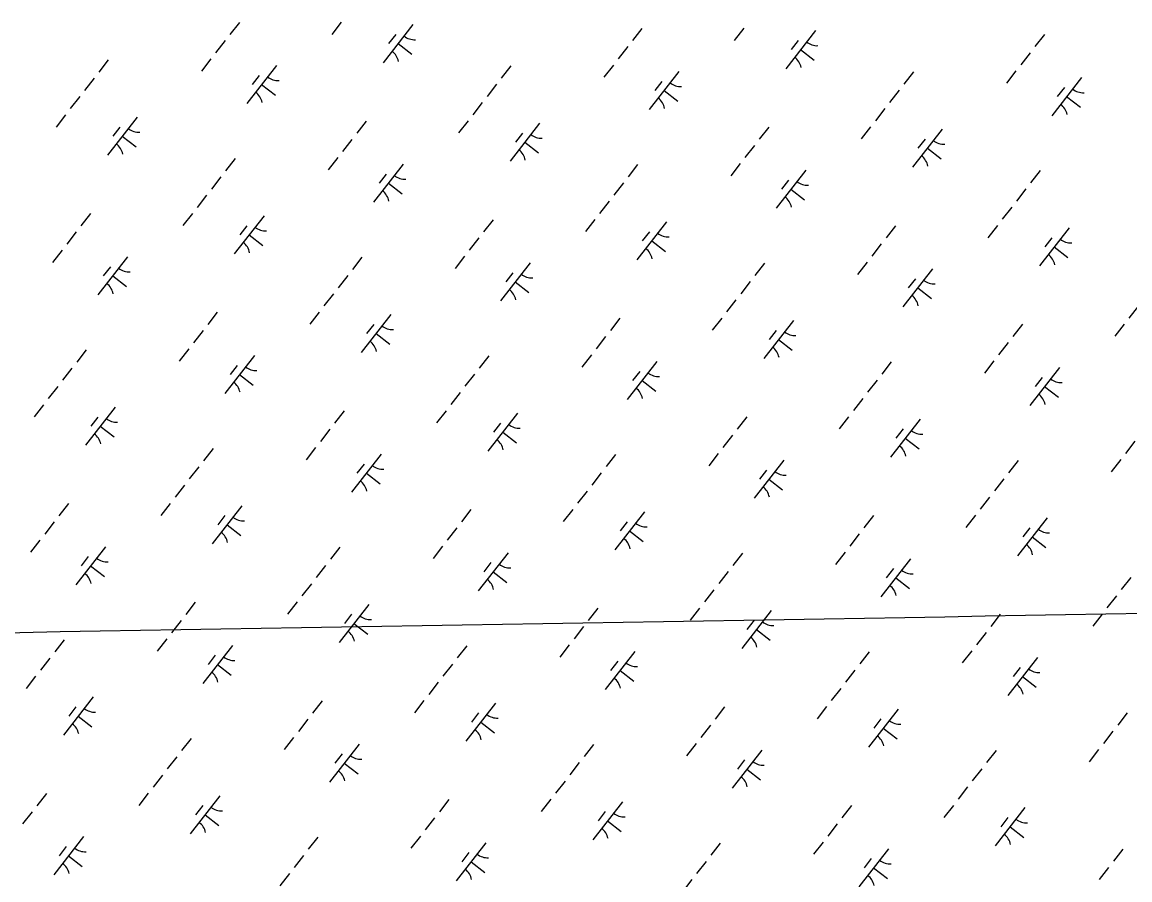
# Model space of a CAD drawing. Extents: x 3888273 to 3909528, y 158682 to 181032.
# Drawn here: x 3899441 to 3900588, y 174683 to 175571 of the extents above; entities that cross this region are included whole.
import ezdxf

# ---------------------------------------------------------------- set-up
doc = ezdxf.new("R2010")
doc.units = 0
doc.layers.add('V-GRID-MAJR', color=7, linetype='Continuous')
doc.layers.add('V-WETL-SWMP', color=7, linetype='Continuous')

msp = doc.modelspace()

# ---------------------------------------------------------------- linework, layer by layer
at = {"layer": 'V-GRID-MAJR'}
msp.add_spline([(3898267.4, 174919.7), (3899105.7, 174933.9), (3904435.1, 175024.2), (3904936.9, 175032.7)], degree=3, dxfattribs=at)
at = {"layer": 'V-WETL-SWMP'}
for p, q in [((3899666.1, 175571.1), (3899656.2, 175558.5)), ((3899771.5, 175571.4), (3899761.7, 175558.7)), ((3899845.7, 175568.9), (3899815, 175529.4)), ((3900082.7, 175564.9), (3900072.9, 175552.3)), ((3900188.2, 175565.2), (3900178.4, 175552.5)), ((3899827.9, 175558.6), (3899820.5, 175549.2)), ((3900262.3, 175562.7), (3900231.6, 175523.2)), ((3900499.4, 175558.7), (3900489.6, 175546.1)), ((3899651.3, 175552.2), (3899641.5, 175539.6)), ((3899830.3, 175549.2), (3899844.5, 175538.1)), ((3900068, 175546), (3900058.2, 175533.3)), ((3900244.6, 175552.4), (3900237.2, 175542.9)), ((3900247, 175542.9), (3900261.2, 175531.9)), ((3899530.3, 175532.3), (3899520.5, 175519.7)), ((3899636.6, 175533.3), (3899626.8, 175520.6)), ((3900484.6, 175539.7), (3900474.8, 175527.1)), ((3899704.4, 175526.5), (3899673.7, 175487)), ((3899947, 175526.1), (3899937.2, 175513.4)), ((3900053.2, 175527), (3900043.4, 175514.4)), ((3900121.1, 175520.2), (3900090.4, 175480.8)), ((3900363.7, 175519.8), (3900353.9, 175507.2)), ((3900469.9, 175520.8), (3900460.1, 175508.2)), ((3899515.6, 175513.3), (3899505.8, 175500.7)), ((3899686.7, 175516.2), (3899679.3, 175506.7)), ((3900103.3, 175510), (3900096, 175500.5)), ((3900537.8, 175514), (3900507, 175474.5)), ((3899689.1, 175506.7), (3899703.3, 175495.7)), ((3899932.3, 175507.1), (3899922.4, 175494.5)), ((3900105.7, 175500.5), (3900119.9, 175489.4)), ((3900348.9, 175500.9), (3900339.1, 175488.3)), ((3900520, 175503.7), (3900512.6, 175494.3)), ((3899500.9, 175494.4), (3899491, 175481.8)), ((3899917.5, 175488.2), (3899907.7, 175475.5)), ((3900522.4, 175494.3), (3900536.6, 175483.2)), ((3899486.1, 175475.5), (3899476.3, 175462.8)), ((3899560.3, 175473), (3899529.6, 175433.5)), ((3900334.2, 175481.9), (3900324.4, 175469.3)), ((3899542.5, 175462.7), (3899535.1, 175453.3)), ((3899797.3, 175469), (3899787.5, 175456.4)), ((3899902.8, 175469.2), (3899893, 175456.6)), ((3899976.9, 175466.8), (3899946.2, 175427.3)), ((3900214, 175462.8), (3900204.2, 175450.1)), ((3900319.5, 175463), (3900309.6, 175450.4)), ((3899544.9, 175453.3), (3899559.1, 175442.2)), ((3899782.6, 175450), (3899772.8, 175437.4)), ((3899959.2, 175456.5), (3899951.8, 175447)), ((3900393.6, 175460.5), (3900362.9, 175421.1)), ((3900375.8, 175450.3), (3900368.5, 175440.8)), ((3899961.6, 175447), (3899975.8, 175436)), ((3900199.3, 175443.8), (3900189.4, 175431.2)), ((3900378.3, 175440.8), (3900392.5, 175429.7)), ((3899661.6, 175430.1), (3899651.8, 175417.5)), ((3899767.9, 175431.1), (3899758, 175418.5)), ((3899835.7, 175424.3), (3899805, 175384.8)), ((3900078.3, 175423.9), (3900068.5, 175411.3)), ((3900184.5, 175424.9), (3900174.7, 175412.3)), ((3900252.4, 175418.1), (3900221.7, 175378.6)), ((3900495, 175417.7), (3900485.1, 175405.1)), ((3899646.9, 175411.2), (3899637.1, 175398.6)), ((3899817.9, 175414.1), (3899810.6, 175404.6)), ((3899820.3, 175404.6), (3899834.6, 175393.5)), ((3900063.6, 175405), (3900053.7, 175392.3)), ((3900234.6, 175407.8), (3900227.2, 175398.4)), ((3900237, 175398.4), (3900251.2, 175387.3)), ((3900480.2, 175398.7), (3900470.4, 175386.1)), ((3899632.1, 175392.3), (3899622.3, 175379.6)), ((3900048.8, 175386), (3900039, 175373.4)), ((3899511.9, 175373.1), (3899502.1, 175360.4)), ((3899617.4, 175373.3), (3899607.6, 175360.7)), ((3899691.6, 175370.8), (3899660.8, 175331.4)), ((3900465.5, 175379.8), (3900455.7, 175367.2)), ((3899673.8, 175360.6), (3899666.4, 175351.1)), ((3899928.6, 175366.8), (3899918.8, 175354.2)), ((3900034.1, 175367.1), (3900024.3, 175354.5)), ((3900108.2, 175364.6), (3900077.5, 175325.2)), ((3900345.3, 175360.6), (3900335.5, 175348)), ((3900450.7, 175360.9), (3900440.9, 175348.2)), ((3900524.9, 175358.4), (3900494.2, 175318.9)), ((3899497.2, 175354.1), (3899487.4, 175341.5)), ((3899676.2, 175351.1), (3899690.4, 175340.1)), ((3899913.9, 175347.9), (3899904.1, 175335.3)), ((3900090.5, 175354.4), (3900083.1, 175344.9)), ((3900507.1, 175348.1), (3900499.8, 175338.7)), ((3900092.9, 175344.9), (3900107.1, 175333.8)), ((3900330.5, 175341.7), (3900320.7, 175329)), ((3900509.5, 175338.7), (3900523.7, 175327.6)), ((3899482.5, 175335.2), (3899472.6, 175322.6)), ((3899550.3, 175328.4), (3899519.6, 175288.9)), ((3899792.9, 175328), (3899783.1, 175315.4)), ((3899899.1, 175329), (3899889.3, 175316.3)), ((3899532.6, 175318.1), (3899525.2, 175308.7)), ((3899967, 175322.2), (3899936.3, 175282.7)), ((3900209.6, 175321.8), (3900199.7, 175309.1)), ((3900315.8, 175322.7), (3900306, 175310.1)), ((3900383.6, 175315.9), (3900352.9, 175276.5)), ((3899535, 175308.7), (3899549.2, 175297.6)), ((3899778.2, 175309.1), (3899768.3, 175296.4)), ((3899949.2, 175311.9), (3899941.9, 175302.4)), ((3899951.6, 175302.4), (3899965.8, 175291.4)), ((3900194.8, 175302.8), (3900185, 175290.2)), ((3900365.9, 175305.7), (3900358.5, 175296.2)), ((3899763.4, 175290.1), (3899753.6, 175277.5)), ((3900368.3, 175296.2), (3900382.5, 175285.2)), ((3900180.1, 175283.9), (3900170.3, 175271.3)), ((3899643.2, 175270.9), (3899633.4, 175258.3)), ((3899748.7, 175271.2), (3899738.9, 175258.5)), ((3899822.8, 175268.7), (3899792.1, 175229.2)), ((3900596.8, 175277.7), (3900586.9, 175265)), ((3899805.1, 175258.4), (3899797.7, 175249)), ((3900059.9, 175264.7), (3900050.1, 175252.1)), ((3900165.4, 175264.9), (3900155.5, 175252.3)), ((3900239.5, 175262.5), (3900208.8, 175223)), ((3900476.6, 175258.5), (3900466.7, 175245.8)), ((3900582, 175258.7), (3900572.2, 175246.1)), ((3899628.5, 175252), (3899618.7, 175239.4)), ((3899807.5, 175249), (3899821.7, 175237.9)), ((3900045.2, 175245.8), (3900035.3, 175233.1)), ((3900221.7, 175252.2), (3900214.4, 175242.7)), ((3899613.8, 175233), (3899603.9, 175220.4)), ((3900224.1, 175242.7), (3900238.4, 175231.7)), ((3900461.8, 175239.5), (3900452, 175226.9)), ((3899507.5, 175232.1), (3899497.7, 175219.4)), ((3899681.6, 175226.2), (3899650.9, 175186.8)), ((3899924.2, 175225.8), (3899914.4, 175213.2)), ((3900030.4, 175226.8), (3900020.6, 175214.2)), ((3899492.8, 175213.1), (3899483, 175200.5)), ((3899663.8, 175216), (3899656.5, 175206.5)), ((3900098.3, 175220), (3900067.6, 175180.6)), ((3900080.5, 175209.8), (3900073.1, 175200.3)), ((3900340.9, 175219.6), (3900331, 175207)), ((3900447.1, 175220.6), (3900437.3, 175208)), ((3900514.9, 175213.8), (3900484.2, 175174.3)), ((3899666.2, 175206.5), (3899680.4, 175195.5)), ((3899909.4, 175206.9), (3899899.6, 175194.3)), ((3900082.9, 175200.3), (3900097.1, 175189.2)), ((3900326.1, 175200.7), (3900316.3, 175188.1)), ((3900497.2, 175203.5), (3900489.8, 175194.1)), ((3899478, 175194.2), (3899468.2, 175181.6)), ((3899894.7, 175188), (3899884.9, 175175.3)), ((3900499.6, 175194.1), (3900513.8, 175183)), ((3899463.3, 175175.2), (3899453.5, 175162.6)), ((3900311.4, 175181.7), (3900301.6, 175169.1)), ((3899537.4, 175172.8), (3899506.7, 175133.3)), ((3899774.5, 175168.8), (3899764.7, 175156.2)), ((3899880, 175169), (3899870.1, 175156.4)), ((3899954.1, 175166.5), (3899923.4, 175127.1)), ((3899519.7, 175162.5), (3899512.3, 175153)), ((3899522.1, 175153), (3899536.3, 175142)), ((3899936.4, 175156.3), (3899929, 175146.8)), ((3900191.2, 175162.6), (3900181.3, 175149.9)), ((3900296.6, 175162.8), (3900286.8, 175150.2)), ((3900370.8, 175160.3), (3900340.1, 175120.9)), ((3899759.8, 175149.8), (3899749.9, 175137.2)), ((3899938.8, 175146.8), (3899953, 175135.8)), ((3900176.4, 175143.6), (3900166.6, 175131)), ((3900353, 175150.1), (3900345.7, 175140.6)), ((3900355.4, 175140.6), (3900369.6, 175129.5)), ((3899638.8, 175129.9), (3899629, 175117.3)), ((3899745, 175130.9), (3899735.2, 175118.3)), ((3900593.1, 175137.4), (3900583.3, 175124.8)), ((3899812.9, 175124.1), (3899782.2, 175084.6)), ((3900055.5, 175123.7), (3900045.6, 175111.1)), ((3900161.7, 175124.7), (3900151.9, 175112)), ((3900229.5, 175117.9), (3900198.8, 175078.4)), ((3900578.4, 175118.4), (3900568.5, 175105.8)), ((3899624.1, 175111), (3899614.2, 175098.4)), ((3899795.1, 175113.8), (3899787.7, 175104.4)), ((3900211.8, 175107.6), (3900204.4, 175098.1)), ((3900472.1, 175117.5), (3900462.3, 175104.8)), ((3899797.5, 175104.4), (3899811.7, 175093.3)), ((3900040.7, 175104.8), (3900030.9, 175092.1)), ((3900214.2, 175098.1), (3900228.4, 175087.1)), ((3900457.4, 175098.5), (3900447.6, 175085.9)), ((3899609.3, 175092), (3899599.5, 175079.4)), ((3900026, 175085.8), (3900016.2, 175073.2)), ((3899489.1, 175072.9), (3899479.3, 175060.2)), ((3899594.6, 175073.1), (3899584.8, 175060.5)), ((3900442.7, 175079.6), (3900432.8, 175067)), ((3899668.7, 175070.6), (3899638, 175031.2)), ((3899651, 175060.4), (3899643.6, 175050.9)), ((3899905.8, 175066.6), (3899896, 175054)), ((3900011.3, 175066.9), (3900001.4, 175054.3)), ((3900085.4, 175064.4), (3900054.7, 175024.9)), ((3900322.5, 175060.4), (3900312.6, 175047.8)), ((3900427.9, 175060.7), (3900418.1, 175048)), ((3899474.4, 175053.9), (3899464.6, 175041.3)), ((3899653.4, 175050.9), (3899667.6, 175039.8)), ((3900067.6, 175054.1), (3900060.3, 175044.7)), ((3900502.1, 175058.2), (3900471.4, 175018.7)), ((3899891.1, 175047.7), (3899881.2, 175035.1)), ((3900070, 175044.7), (3900084.2, 175033.6)), ((3900307.7, 175041.5), (3900297.9, 175028.8)), ((3900484.3, 175047.9), (3900476.9, 175038.5)), ((3900486.7, 175038.4), (3900500.9, 175027.4)), ((3899459.6, 175035), (3899449.8, 175022.4)), ((3899527.5, 175028.2), (3899496.8, 174988.7)), ((3899770.1, 175027.8), (3899760.3, 175015.2)), ((3899876.3, 175028.8), (3899866.5, 175016.1)), ((3899509.7, 175017.9), (3899502.4, 175008.5)), ((3899944.2, 175022), (3899913.4, 174982.5)), ((3900186.7, 175021.6), (3900176.9, 175008.9)), ((3900293, 175022.5), (3900283.2, 175009.9)), ((3900360.8, 175015.7), (3900330.1, 174976.3)), ((3899512.1, 175008.5), (3899526.3, 174997.4)), ((3899755.3, 175008.8), (3899745.5, 174996.2)), ((3899926.4, 175011.7), (3899919, 175002.2)), ((3900343.1, 175005.5), (3900335.7, 174996)), ((3899928.8, 175002.2), (3899943, 174991.2)), ((3900172, 175002.6), (3900162.2, 174990)), ((3900345.5, 174996), (3900359.7, 174984.9)), ((3900588.7, 174996.4), (3900578.8, 174983.8)), ((3899740.6, 174989.9), (3899730.8, 174977.3)), ((3900157.3, 174983.7), (3900147.4, 174971)), ((3899620.4, 174970.7), (3899610.6, 174958.1)), ((3899725.9, 174971), (3899716, 174958.3)), ((3899800, 174968.5), (3899769.3, 174929)), ((3900573.9, 174977.4), (3900564.1, 174964.8)), ((3899782.3, 174958.2), (3899774.9, 174948.8)), ((3900037.1, 174964.5), (3900027.2, 174951.9)), ((3900142.5, 174964.7), (3900132.7, 174952.1)), ((3900216.7, 174962.3), (3900186, 174922.8)), ((3900453.7, 174958.3), (3900443.9, 174945.6)), ((3900559.2, 174958.5), (3900549.4, 174945.9)), ((3899605.7, 174951.8), (3899595.8, 174939.1)), ((3899784.7, 174948.8), (3899798.9, 174937.7)), ((3900022.3, 174945.5), (3900012.5, 174932.9)), ((3900198.9, 174952), (3900191.5, 174942.5)), ((3900201.3, 174942.5), (3900215.5, 174931.5)), ((3900439, 174939.3), (3900429.2, 174926.7)), ((3899484.7, 174931.9), (3899474.9, 174919.2)), ((3899590.9, 174932.8), (3899581.1, 174920.2)), ((3899658.8, 174926), (3899628.1, 174886.6)), ((3899901.4, 174925.6), (3899891.5, 174913)), ((3900007.6, 174926.6), (3899997.8, 174914)), ((3899470, 174912.9), (3899460.1, 174900.3)), ((3899641, 174915.8), (3899633.6, 174906.3)), ((3900075.4, 174919.8), (3900044.7, 174880.3)), ((3900318, 174919.4), (3900308.2, 174906.8)), ((3900424.3, 174920.4), (3900414.4, 174907.8)), ((3900492.1, 174913.6), (3900461.4, 174874.1)), ((3899643.4, 174906.3), (3899657.6, 174895.3)), ((3899886.6, 174906.7), (3899876.8, 174894.1)), ((3900057.7, 174909.6), (3900050.3, 174900.1)), ((3900060.1, 174900.1), (3900074.3, 174889)), ((3900303.3, 174900.5), (3900293.5, 174887.8)), ((3900474.3, 174903.3), (3900467, 174893.9)), ((3899455.2, 174894), (3899445.4, 174881.4)), ((3900476.7, 174893.9), (3900491, 174882.8)), ((3899871.9, 174887.8), (3899862.1, 174875.1)), ((3900288.6, 174881.5), (3900278.7, 174868.9)), ((3899514.6, 174872.6), (3899483.9, 174833.1)), ((3899751.7, 174868.6), (3899741.9, 174855.9)), ((3899857.1, 174868.8), (3899847.3, 174856.2)), ((3899931.3, 174866.3), (3899900.6, 174826.9)), ((3899496.9, 174862.3), (3899489.5, 174852.8)), ((3899913.5, 174856.1), (3899906.2, 174846.6)), ((3900168.3, 174862.3), (3900158.5, 174849.7)), ((3900273.8, 174862.6), (3900264, 174850)), ((3900348, 174860.1), (3900317.3, 174820.7)), ((3900585, 174856.1), (3900575.2, 174843.5)), ((3899499.3, 174852.8), (3899513.5, 174841.8)), ((3899736.9, 174849.6), (3899727.1, 174837)), ((3899915.9, 174846.6), (3899930.1, 174835.6)), ((3900153.6, 174843.4), (3900143.8, 174830.8)), ((3900330.2, 174849.9), (3900322.8, 174840.4)), ((3900332.6, 174840.4), (3900346.8, 174829.3)), ((3900570.3, 174837.2), (3900560.5, 174824.6)), ((3899616, 174829.7), (3899606.1, 174817.1)), ((3899722.2, 174830.7), (3899712.4, 174818.1)), ((3899790, 174823.9), (3899759.3, 174784.4)), ((3900032.6, 174823.5), (3900022.8, 174810.9)), ((3900138.9, 174824.5), (3900129, 174811.8)), ((3899601.2, 174810.8), (3899591.4, 174798.2)), ((3899772.3, 174813.6), (3899764.9, 174804.2)), ((3900206.7, 174817.7), (3900176, 174778.2)), ((3900449.3, 174817.3), (3900439.5, 174804.6)), ((3900555.5, 174818.2), (3900545.7, 174805.6)), ((3899774.7, 174804.2), (3899788.9, 174793.1)), ((3900017.9, 174804.6), (3900008.1, 174791.9)), ((3900189, 174807.4), (3900181.6, 174797.9)), ((3900191.4, 174797.9), (3900205.6, 174786.9)), ((3900434.6, 174798.3), (3900424.7, 174785.7)), ((3899586.5, 174791.8), (3899576.7, 174779.2)), ((3900003.2, 174785.6), (3899993.3, 174773)), ((3900419.8, 174779.4), (3900410, 174766.8)), ((3899466.3, 174772.7), (3899456.5, 174760)), ((3899571.8, 174772.9), (3899561.9, 174760.3)), ((3899645.9, 174770.4), (3899615.2, 174731)), ((3899883, 174766.4), (3899873.1, 174753.8)), ((3899988.4, 174766.7), (3899978.6, 174754)), ((3900062.6, 174764.2), (3900031.9, 174724.7)), ((3899451.6, 174753.7), (3899441.7, 174741.1)), ((3899628.1, 174760.2), (3899620.8, 174750.7)), ((3899630.5, 174750.7), (3899644.8, 174739.6)), ((3900044.8, 174753.9), (3900037.4, 174744.5)), ((3900299.6, 174760.2), (3900289.8, 174747.6)), ((3900405.1, 174760.4), (3900395.3, 174747.8)), ((3900479.2, 174758), (3900448.5, 174718.5)), ((3899868.2, 174747.5), (3899858.4, 174734.9)), ((3900047.2, 174744.5), (3900061.4, 174733.4)), ((3900284.9, 174741.3), (3900275.1, 174728.6)), ((3900461.5, 174747.7), (3900454.1, 174738.2)), ((3899504.7, 174728), (3899474, 174688.5)), ((3899853.5, 174728.5), (3899843.7, 174715.9)), ((3900463.9, 174738.2), (3900478.1, 174727.2)), ((3899486.9, 174717.7), (3899479.5, 174708.2)), ((3899747.3, 174727.6), (3899737.4, 174714.9)), ((3899921.3, 174721.7), (3899890.6, 174682.3)), ((3900163.9, 174721.4), (3900154.1, 174708.7)), ((3900270.2, 174722.3), (3900260.3, 174709.7)), ((3899489.3, 174708.2), (3899503.5, 174697.2)), ((3899732.5, 174708.6), (3899722.7, 174696)), ((3899903.6, 174711.5), (3899896.2, 174702)), ((3900338, 174715.5), (3900307.3, 174676.1)), ((3900320.2, 174705.3), (3900312.9, 174695.8)), ((3900580.6, 174715.1), (3900570.8, 174702.5)), ((3899906, 174702), (3899920.2, 174691)), ((3900149.2, 174702.4), (3900139.4, 174689.8)), ((3900322.6, 174695.8), (3900336.8, 174684.7)), ((3900565.8, 174696.2), (3900556, 174683.6)), ((3899717.8, 174689.7), (3899708, 174677.1)), ((3900134.4, 174683.5), (3900124.6, 174670.8))]:
    msp.add_line(p, q, dxfattribs=at)
for centre, start, end in [((3899847.5, 175570.8), 231.343, 272.8866), ((3900264.1, 175564.6), 231.343, 272.8866), ((3899813.5, 175527.2), 11.343, 52.8866), ((3900230.2, 175521), 11.343, 52.8866), ((3899706.2, 175528.4), 231.343, 272.8866), ((3900122.9, 175522.2), 231.343, 272.8866), ((3899672.3, 175484.8), 11.343, 52.8866), ((3900539.5, 175515.9), 231.343, 272.8866), ((3900089, 175478.6), 11.343, 52.8866), ((3900505.6, 175472.3), 11.343, 52.8866), ((3899562.1, 175474.9), 231.343, 272.8866), ((3899978.7, 175468.7), 231.343, 272.8866), ((3899528.1, 175431.3), 11.343, 52.8866), ((3899944.8, 175425.1), 11.343, 52.8866), ((3900395.4, 175462.5), 231.343, 272.8866), ((3900361.5, 175418.9), 11.343, 52.8866), ((3899837.5, 175426.2), 231.343, 272.8866), ((3900254.2, 175420), 231.343, 272.8866), ((3899803.6, 175382.6), 11.343, 52.8866), ((3900220.2, 175376.4), 11.343, 52.8866), ((3899693.3, 175372.8), 231.343, 272.8866), ((3900110, 175366.5), 231.343, 272.8866), ((3899659.4, 175329.2), 11.343, 52.8866), ((3900076.1, 175322.9), 11.343, 52.8866), ((3900526.7, 175360.3), 231.343, 272.8866), ((3900492.8, 175316.7), 11.343, 52.8866), ((3899552.1, 175330.3), 231.343, 272.8866), ((3899968.8, 175324.1), 231.343, 272.8866), ((3900385.4, 175317.9), 231.343, 272.8866), ((3899518.2, 175286.7), 11.343, 52.8866), ((3899934.9, 175280.5), 11.343, 52.8866), ((3900351.5, 175274.3), 11.343, 52.8866), ((3899824.6, 175270.6), 231.343, 272.8866), ((3900241.3, 175264.4), 231.343, 272.8866), ((3899790.7, 175227), 11.343, 52.8866), ((3900207.4, 175220.8), 11.343, 52.8866), ((3899683.4, 175228.2), 231.343, 272.8866), ((3899649.5, 175184.6), 11.343, 52.8866), ((3900100.1, 175221.9), 231.343, 272.8866), ((3900516.7, 175215.7), 231.343, 272.8866), ((3900066.1, 175178.3), 11.343, 52.8866), ((3900482.8, 175172.1), 11.343, 52.8866), ((3899539.2, 175174.7), 231.343, 272.8866), ((3899955.9, 175168.5), 231.343, 272.8866), ((3899505.3, 175131.1), 11.343, 52.8866), ((3900372.6, 175162.2), 231.343, 272.8866), ((3899922, 175124.9), 11.343, 52.8866), ((3900338.7, 175118.6), 11.343, 52.8866), ((3899814.7, 175126), 231.343, 272.8866), ((3899780.7, 175082.4), 11.343, 52.8866), ((3900231.3, 175119.8), 231.343, 272.8866), ((3900197.4, 175076.2), 11.343, 52.8866), ((3899670.5, 175072.6), 231.343, 272.8866), ((3900087.2, 175066.3), 231.343, 272.8866), ((3899636.6, 175029), 11.343, 52.8866), ((3900503.9, 175060.1), 231.343, 272.8866), ((3900053.3, 175022.7), 11.343, 52.8866), ((3900469.9, 175016.5), 11.343, 52.8866), ((3899529.3, 175030.1), 231.343, 272.8866), ((3899946, 175023.9), 231.343, 272.8866), ((3900362.6, 175017.7), 231.343, 272.8866), ((3899495.4, 174986.5), 11.343, 52.8866), ((3899912, 174980.3), 11.343, 52.8866), ((3900328.7, 174974.1), 11.343, 52.8866), ((3899801.8, 174970.4), 231.343, 272.8866), ((3900218.5, 174964.2), 231.343, 272.8866), ((3899767.9, 174926.8), 11.343, 52.8866), ((3900184.5, 174920.6), 11.343, 52.8866), ((3899660.6, 174928), 231.343, 272.8866), ((3900077.2, 174921.7), 231.343, 272.8866), ((3900493.9, 174915.5), 231.343, 272.8866), ((3899626.6, 174884.4), 11.343, 52.8866), ((3900043.3, 174878.1), 11.343, 52.8866), ((3900460, 174871.9), 11.343, 52.8866), ((3899516.4, 174874.5), 231.343, 272.8866), ((3899933.1, 174868.3), 231.343, 272.8866), ((3899482.5, 174830.9), 11.343, 52.8866), ((3900349.8, 174862), 231.343, 272.8866), ((3899899.2, 174824.7), 11.343, 52.8866), ((3900315.8, 174818.4), 11.343, 52.8866), ((3899791.8, 174825.8), 231.343, 272.8866), ((3900208.5, 174819.6), 231.343, 272.8866), ((3899757.9, 174782.2), 11.343, 52.8866), ((3900174.6, 174776), 11.343, 52.8866), ((3899647.7, 174772.3), 231.343, 272.8866), ((3900064.4, 174766.1), 231.343, 272.8866), ((3899613.8, 174728.7), 11.343, 52.8866), ((3900481, 174759.9), 231.343, 272.8866), ((3900030.4, 174722.5), 11.343, 52.8866), ((3900447.1, 174716.3), 11.343, 52.8866), ((3899506.5, 174729.9), 231.343, 272.8866), ((3899923.1, 174723.7), 231.343, 272.8866), ((3899472.5, 174686.3), 11.343, 52.8866), ((3899889.2, 174680.1), 11.343, 52.8866), ((3900339.8, 174717.4), 231.343, 272.8866), ((3900305.9, 174673.8), 11.343, 52.8866)]:
    msp.add_arc(centre, 17.6, start, end, dxfattribs=at)

doc.saveas('drawing.dxf')
